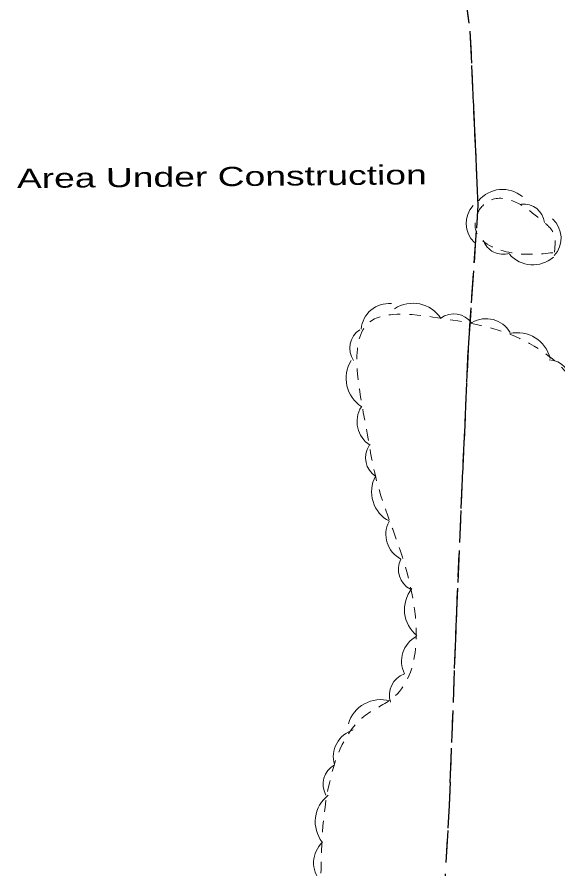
# Model space of a CAD drawing. Extents: x 2362213 to 2366494, y 6968794 to 6978110.
# Drawn here: x 2363861.2 to 2363996.3, y 6972157.2 to 6972370.1 of the extents above; entities that cross this region are included whole.
import ezdxf

# ---------------------------------------------------------------- set-up
doc = ezdxf.new("R2010")
doc.units = 0
doc.header["$LTSCALE"] = 1.9
doc.linetypes.add('MEDIUM_DASHED', pattern=[4.5, 3, -1.5])
doc.linetypes.add('SHORT_DASHED', pattern=[2.7, 1.5, -1.2])
for name, color, linetype, lineweight in [('12', 7, 'Continuous', 25), ('28', 7, 'Continuous', 13), ('29', 7, 'Continuous', 13)]:
    doc.layers.add(name, color=color, linetype=linetype, lineweight=lineweight)

msp = doc.modelspace()

# ---------------------------------------------------------------- linework, layer by layer
at = {"layer": '12'}
for p, q in [((2363973.018, 6972376.52), (2363974.084, 6972368.591)), ((2363974.808, 6972356.626), (2363975.174, 6972348.64)), ((2363975.263, 6972346.641), (2363975.629, 6972338.653)), ((2363975.718, 6972336.654), (2363976.084, 6972328.667)), ((2363975.908, 6972316.695), (2363975.354, 6972308.709)), ((2363975.213, 6972306.718), (2363974.669, 6972298.732)), ((2363974.528, 6972296.741), (2363973.974, 6972288.755)), ((2363973.853, 6972286.764), (2363973.499, 6972278.771)), ((2363973.408, 6972276.769), (2363973.054, 6972268.775)), ((2363972.964, 6972266.774), (2363972.61, 6972258.781)), ((2363972.519, 6972256.78), (2363972.165, 6972248.786)), ((2363972.074, 6972246.785), (2363971.73, 6972238.791)), ((2363971.639, 6972236.79), (2363971.285, 6972228.797)), ((2363970.799, 6972216.802), (2363970.495, 6972208.808)), ((2363970.424, 6972206.808), (2363970.121, 6972198.814)), ((2363970.05, 6972196.813), (2363969.746, 6972188.819)), ((2363969.665, 6972186.818), (2363969.361, 6972178.826)), ((2363968.795, 6972166.829), (2363968.341, 6972158.846))]:
    msp.add_line(p, q, dxfattribs=at)
at = {"layer": '12', "linetype": 'MEDIUM_DASHED'}
msp.add_lwpolyline([(2364007.973, 6972948.481), (2364002.302, 6972876.023), (2363987.593, 6972832.861), (2363970.1, 6972804.863), (2363955.976, 6972773.627), (2363955.065, 6972705.475), (2363959.693, 6972688.848), (2363977.236, 6972620.412), (2363973.561, 6972578.935), (2363971.596, 6972542.724), (2363969.159, 6972492.988), (2363969.892, 6972437.064), (2363969.812, 6972400.25), (2363974.353, 6972366.602), (2363976.348, 6972323.02), (2363973.869, 6972287.174), (2363970.974, 6972221.573), (2363969.146, 6972173.064), (2363966.911, 6972133.691), (2363962.436, 6972107.927), (2363961.836, 6972091.09)], dxfattribs=at)
at = {"layer": '12'}
for points in [[(2363974.353, 6972366.612), (2363974.353, 6972366.602), (2363974.719, 6972358.625)], [(2363976.173, 6972326.668), (2363976.348, 6972323.02), (2363976.049, 6972318.686)], [(2363971.194, 6972226.796), (2363970.974, 6972221.573), (2363970.87, 6972218.802)], [(2363969.29, 6972176.825), (2363969.146, 6972173.064), (2363968.906, 6972168.831)]]:
    msp.add_lwpolyline(points, dxfattribs=at)
at = {"layer": '28', "linetype": 'MEDIUM_DASHED'}
for points in [[(2364017.252, 6972170.552), (2363997.196, 6972137.459), (2363978.114, 6972106.116), (2363967.643, 6972088.286)], [(2363967.574, 6972077.664), (2363981.867, 6972101.541), (2364003.388, 6972137.288), (2364018.907, 6972161.567)]]:
    msp.add_spline(points, degree=3, dxfattribs=at)
at = {"layer": '29'}
for centre, radius, start, end in [((2363982.496, 6972319.257), 7.792, 50.42168, 140.42168), ((2363979.888, 6972318.568), 6.496, 137.09805, 227.09805), ((2363987.817, 6972318.186), 5.192, 6.63492, 96.63492), ((2363990.621, 6972314.861), 6.496, 317.82148, 47.82148), ((2363982.592, 6972316.032), 5.192, 198.62947, 288.62947), ((2363990.049, 6972315.988), 7.792, 221.37288, 311.37288), ((2363954.099, 6972291.553), 6.969, 85.00612, 175.00612), ((2363960.094, 6972290.233), 8.359, 33.17127, 123.17127), ((2363970.288, 6972290.361), 5.569, 35.75239, 125.75239), ((2363978.403, 6972287.773), 6.969, 30.45393, 120.45393), ((2363949.885, 6972287.335), 5.569, 123.47149, 213.47149), ((2363986.252, 6972282.872), 8.359, 13.26925, 103.26925), ((2363951.764, 6972279.801), 8.359, 147.70705, 237.70705), ((2363993.904, 6972278.917), 5.569, 357.76049, 87.76049), ((2363953.1, 6972268.99), 6.969, 147.70705, 237.70705), ((2363953.819, 6972260), 5.569, 147.09275, 237.09275), ((2363958.123, 6972251.49), 8.359, 152.25518, 242.25518), ((2363960.308, 6972240.837), 6.969, 152.47349, 242.47349), ((2363962.037, 6972232.06), 5.569, 152.47349, 242.47349), ((2363966.343, 6972222.027), 8.359, 141.20893, 231.20893), ((2363964.225, 6972209.157), 6.969, 117.30769, 207.30769), ((2363959.793, 6972200.695), 5.569, 109.06613, 199.06613), ((2363951.996, 6972191.159), 8.359, 73.82994, 163.82994), ((2363947.161, 6972185.258), 6.969, 106.40216, 196.40216), ((2363943.199, 6972178.354), 5.569, 118.7025, 208.7025), ((2363944.036, 6972169.003), 8.359, 127.61068, 217.61068), ((2363942.238, 6972158.746), 6.969, 132.40713, 222.40713)]:
    msp.add_arc(centre, radius, start, end, dxfattribs=at)
at = {"layer": '29', "linetype": 'SHORT_DASHED'}
for points in [[(2363995.101, 6972311.227), (2363984.82, 6972311.189), (2363975.817, 6972316.844), (2363976.57, 6972321.721), (2363980.483, 6972324.67), (2363986.633, 6972323.448), (2363991.952, 6972319.578), (2363995.133, 6972316.278), (2363995.318, 6972310.489)], [(2364002.5, 6972032.034), (2363981.216, 6972031.281), (2363965.113, 6972033.558), (2363944.353, 6972058.733), (2363938.042, 6972103.955), (2363937.106, 6972153.928), (2363939.297, 6972178.99), (2363948.28, 6972195.626), (2363955.069, 6972199.951), (2363959.924, 6972225.708), (2363951.126, 6972253.846), (2363948.395, 6972267.54), (2363949.343, 6972293.971), (2363967.597, 6972294.775), (2363985.559, 6972290.335), (2364002.018, 6972275.921), (2364009.456, 6972262.422), (2364021.661, 6972262.038), (2364025.937, 6972263.469), (2364042.362, 6972258.885), (2364049.893, 6972249.316), (2364049.696, 6972227.003), (2364040.844, 6972210.288), (2364042.236, 6972190.211), (2364050.399, 6972166.826), (2364050.37, 6972138.336), (2364039.719, 6972118.392), (2364026.745, 6972108.349), (2364021.559, 6972100.549), (2364016.664, 6972074.761), (2364015.764, 6972053.761), (2364011.499, 6972039.551), (2364002.406, 6972032.463)]]:
    msp.add_spline(points, degree=3, dxfattribs=at)

# ---------------------------------------------------------------- texts
at = {"layer": '12', "width": 1.45}
msp.add_text('Area Under Construction', height=4.8, rotation=0.546, dxfattribs=at).set_placement((2363861.141, 6972327.372))

doc.saveas('drawing.dxf')
